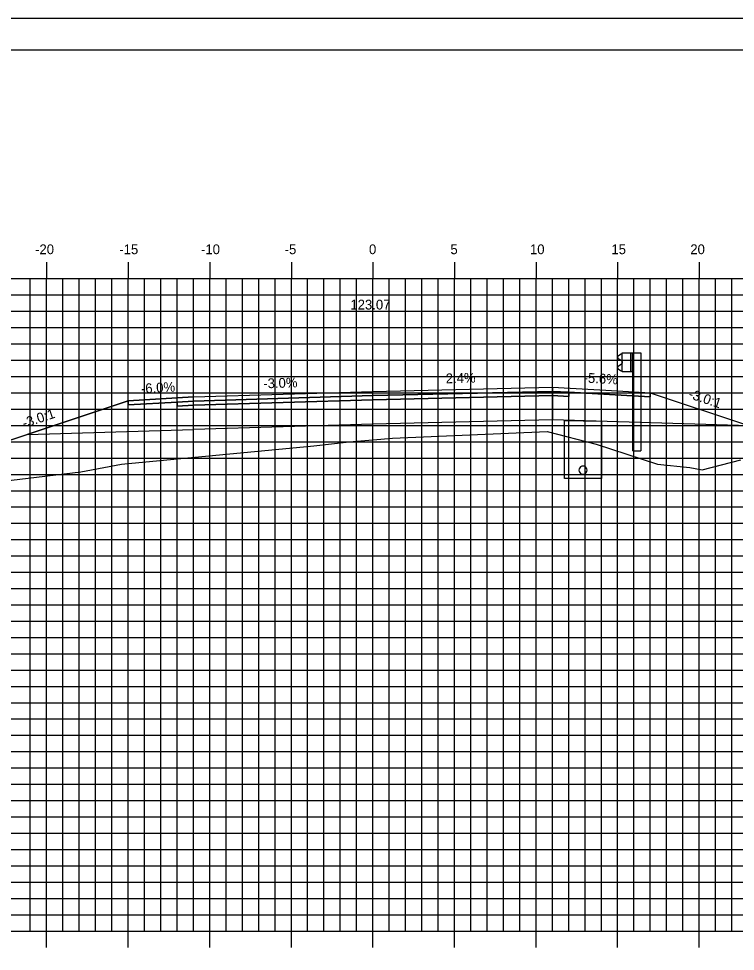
# Model space of a CAD drawing. Extents: x 850598 to 870284, y 366541 to 366651.
# Drawn here: x 862604 to 862648, y 366594 to 366651.2 of the extents above; entities that cross this region are included whole.
import ezdxf

# ---------------------------------------------------------------- set-up
doc = ezdxf.new("R2010")
doc.units = 0
for name, color, linetype in [('ANNOTATION', 7, 'Continuous'), ('BORDER', 7, 'Continuous'), ('D_Drainage_Underdrain', 7, 'Continuous'), ('D_Drainage_Underdrain_06in', 7, 'Continuous'), ('D_Guardrail_Beam_Rt', 7, 'Continuous'), ('D_Roadway_Centerline', 7, 'Continuous'), ('D_Roadway_Centerline_Text', 7, 'Continuous'), ('D_Roadway_Edge_Shoulder', 7, 'Continuous'), ('D_Roadway_Edge_TW', 7, 'Continuous'), ('D_Roadway_Pavement', 7, 'Continuous'), ('D_Roadway_SlopeLines', 7, 'Continuous'), ('D_Roadway_SubGrade', 7, 'Continuous'), ('H_V ANNOTATION', 7, 'Continuous'), ('MAJOR', 7, 'Continuous'), ('MINOR', 7, 'Continuous'), ('PLOT BOUNDARY', 7, 'Continuous'), ('S_Roadway_Centerline', 7, 'Continuous')]:
    doc.layers.add(name, color=color, linetype=linetype)

msp = doc.modelspace()

# ---------------------------------------------------------------- linework, layer by layer
at = {"layer": 'BORDER'}
msp.add_line((862740.751, 366649.225), (862580.751, 366649.225), dxfattribs=at)
at = {"layer": 'D_Drainage_Underdrain'}
msp.add_lwpolyline([(862639.75, 366626.482), (862639.75, 366622.981), (862637.5, 366622.981), (862637.5, 366626.527)], close=True, dxfattribs=at)
at = {"layer": 'D_Drainage_Underdrain_06in'}
msp.add_lwpolyline([(862638.625, 366623.731), (862638.548, 366623.719), (862638.478, 366623.684), (862638.423, 366623.628), (862638.388, 366623.559), (862638.375, 366623.481), (862638.388, 366623.404), (862638.423, 366623.334), (862638.478, 366623.279), (862638.548, 366623.244), (862638.625, 366623.231), (862638.703, 366623.244), (862638.772, 366623.279), (862638.828, 366623.334), (862638.863, 366623.404), (862638.875, 366623.481), (862638.863, 366623.559), (862638.828, 366623.628), (862638.772, 366623.684), (862638.703, 366623.719)], close=True, dxfattribs=at)
at = {"layer": 'D_Guardrail_Beam_Rt'}
for p, q in [((862641.021, 366630.673), (862641.709, 366630.673)), ((862641.021, 366629.506), (862641.021, 366630.673)), ((862641.542, 366630.673), (862641.542, 366629.506)), ((862641.646, 366630.673), (862641.646, 366629.506)), ((862641.709, 366630.673), (862642.18, 366630.673)), ((862641.709, 366630.673), (862641.709, 366629.506)), ((862642.18, 366630.673), (862642.18, 366624.673)), ((862640.931, 366630.579), (862640.788, 366630.479)), ((862640.788, 366630.336), (862640.983, 366630.2)), ((862641.021, 366630.599), (862640.948, 366630.586)), ((862641.017, 366630.135), (862641.017, 366630.044)), ((862640.983, 366629.98), (862640.788, 366629.844)), ((862640.788, 366629.701), (862640.931, 366629.601)), ((862640.948, 366629.594), (862641.021, 366629.581)), ((862641.709, 366629.506), (862641.021, 366629.506)), ((862641.688, 366624.673), (862641.688, 366629.506)), ((862641.688, 366624.673), (862642.18, 366624.673))]:
    msp.add_line(p, q, dxfattribs=at)
for centre, major_axis, start_param, end_param in [((862640.838, 366630.407), (-0.0877, 0), 5.323254, 7.243116), ((862640.955, 366630.545), (-0.0417, 0), 4.886922, 5.323254), ((862640.938, 366630.135), (0.0789, 0), 0, 0.959931), ((862640.838, 366629.772), (-0.0877, 0), 5.323254, 7.243116), ((862640.955, 366629.635), (-0.0417, 0), 0.959931, 1.396263), ((862640.938, 366630.044), (0.0789, 0), 5.323254, 6.283185)]:
    msp.add_ellipse(centre, major_axis=major_axis, ratio=0.995501, start_param=start_param, end_param=end_param, dxfattribs=at)
at = {"layer": 'D_Roadway_Centerline'}
msp.add_lwpolyline([(862593.16, 366621.866), (862600.75, 366624.396), (862604.553, 366625.664), (862610.75, 366627.73), (862614.75, 366627.97), (862625.75, 366628.3), (862636.75, 366628.564), (862640.75, 366628.34), (862642.75, 366628.228), (862648.83, 366626.201), (862696.44, 366613.225), (862708.592, 366609.913), (862718.454, 366607.225), (862722.454, 366607.225)], dxfattribs=at)
at = {"layer": 'D_Roadway_Edge_Shoulder'}
for points in [[(862636.75, 366628.564), (862640.75, 366628.34), (862640.75, 366628.34), (862642.75, 366628.228), (862642.75, 366627.978), (862637.75, 366628.258), (862636.75, 366628.314)], [(862614.75, 366627.97), (862610.75, 366627.73), (862610.75, 366627.48), (862613.75, 366627.66), (862614.75, 366627.72)]]:
    msp.add_lwpolyline(points, close=True, dxfattribs=at)
at = {"layer": 'D_Roadway_Edge_TW'}
msp.add_lwpolyline([(862614.75, 366627.72), (862614.75, 366627.97), (862625.75, 366628.3), (862636.75, 366628.564), (862636.75, 366628.314), (862625.75, 366628.05)], close=True, dxfattribs=at)
at = {"layer": 'D_Roadway_Pavement'}
for points in [[(862614.75, 366627.47), (862614.75, 366627.72), (862625.75, 366628.05), (862636.75, 366628.314), (862636.75, 366628.064), (862625.75, 366627.8)], [(862636.75, 366628.314), (862637.75, 366628.258), (862637.75, 366628.008), (862636.75, 366628.064)], [(862614.75, 366627.72), (862613.75, 366627.66), (862613.75, 366627.41), (862614.75, 366627.47)]]:
    msp.add_lwpolyline(points, close=True, dxfattribs=at)
at = {"layer": 'D_Roadway_SlopeLines'}
msp.add_lwpolyline([(862614.75, 366627.97), (862610.75, 366627.73), (862600.75, 366624.396)], dxfattribs=at)
at = {"layer": 'D_Roadway_SubGrade'}
for points in [[(862614.75, 366625.97), (862614.75, 366627.47), (862625.75, 366627.8), (862636.75, 366628.064), (862636.75, 366626.564), (862625.75, 366626.3)], [(862636.75, 366628.064), (862637.75, 366628.008), (862637.75, 366628.258), (862642.75, 366627.978), (862642.75, 366628.228), (862648.83, 366626.201), (862636.75, 366626.564)], [(862614.75, 366627.47), (862613.75, 366627.41), (862613.75, 366627.66), (862610.75, 366627.48), (862610.75, 366627.73), (862604.553, 366625.664), (862614.75, 366625.97)]]:
    msp.add_lwpolyline(points, close=True, dxfattribs=at)
at = {"layer": 'MAJOR'}
for p, q in [((862605.75, 366636.227), (862605.75, 366635.225)), ((862605.75, 366636.227), (862605.75, 366635.225)), ((862610.75, 366636.227), (862610.75, 366635.225)), ((862610.75, 366636.227), (862610.75, 366635.225)), ((862615.75, 366636.227), (862615.75, 366635.225)), ((862615.75, 366636.227), (862615.75, 366635.225)), ((862620.75, 366636.227), (862620.75, 366635.225)), ((862620.75, 366636.227), (862620.75, 366635.225)), ((862625.75, 366636.227), (862625.75, 366635.225)), ((862625.75, 366636.227), (862625.75, 366635.225)), ((862630.75, 366636.227), (862630.75, 366635.225)), ((862630.75, 366636.227), (862630.75, 366635.225)), ((862635.75, 366636.227), (862635.75, 366635.225)), ((862635.75, 366636.227), (862635.75, 366635.225)), ((862640.75, 366636.227), (862640.75, 366635.225)), ((862640.75, 366636.227), (862640.75, 366635.225)), ((862645.75, 366636.227), (862645.75, 366635.225)), ((862645.75, 366636.227), (862645.75, 366635.225)), ((862585.75, 366635.225), (862725.75, 366635.225)), ((862585.75, 366635.225), (862725.75, 366635.225)), ((862585.75, 366635.225), (862725.75, 366635.225)), ((862585.75, 366635.225), (862725.75, 366635.225)), ((862605.75, 366595.225), (862605.75, 366635.225)), ((862605.75, 366595.225), (862605.75, 366635.225)), ((862610.75, 366595.225), (862610.75, 366635.225)), ((862610.75, 366595.225), (862610.75, 366635.225)), ((862615.75, 366595.225), (862615.75, 366635.225)), ((862615.75, 366595.225), (862615.75, 366635.225)), ((862620.75, 366595.225), (862620.75, 366635.225)), ((862620.75, 366595.225), (862620.75, 366635.225)), ((862625.75, 366595.225), (862625.75, 366635.225)), ((862625.75, 366595.225), (862625.75, 366635.225)), ((862630.75, 366595.225), (862630.75, 366635.225)), ((862630.75, 366595.225), (862630.75, 366635.225)), ((862635.75, 366595.225), (862635.75, 366635.225)), ((862635.75, 366595.225), (862635.75, 366635.225)), ((862640.75, 366595.225), (862640.75, 366635.225)), ((862640.75, 366595.225), (862640.75, 366635.225)), ((862645.75, 366595.225), (862645.75, 366635.225)), ((862645.75, 366595.225), (862645.75, 366635.225)), ((862585.75, 366630.225), (862725.75, 366630.225)), ((862585.75, 366630.225), (862725.75, 366630.225)), ((862585.75, 366625.225), (862725.75, 366625.225)), ((862585.75, 366625.225), (862725.75, 366625.225)), ((862585.75, 366620.225), (862725.75, 366620.225)), ((862585.75, 366620.225), (862725.75, 366620.225)), ((862585.75, 366615.225), (862725.75, 366615.225)), ((862585.75, 366615.225), (862725.75, 366615.225)), ((862585.75, 366610.225), (862725.75, 366610.225)), ((862585.75, 366610.225), (862725.75, 366610.225)), ((862585.75, 366605.225), (862725.75, 366605.225)), ((862585.75, 366605.225), (862725.75, 366605.225)), ((862585.75, 366600.225), (862725.75, 366600.225)), ((862585.75, 366600.225), (862725.75, 366600.225)), ((862585.75, 366595.225), (862725.75, 366595.225)), ((862585.75, 366595.225), (862725.75, 366595.225)), ((862585.75, 366595.225), (862725.75, 366595.225)), ((862585.75, 366595.225), (862725.75, 366595.225)), ((862605.75, 366594.223), (862605.75, 366595.225)), ((862605.75, 366594.223), (862605.75, 366595.225)), ((862610.75, 366594.223), (862610.75, 366595.225)), ((862610.75, 366594.223), (862610.75, 366595.225)), ((862615.75, 366594.223), (862615.75, 366595.225)), ((862615.75, 366594.223), (862615.75, 366595.225)), ((862620.75, 366594.223), (862620.75, 366595.225)), ((862620.75, 366594.223), (862620.75, 366595.225)), ((862625.75, 366594.223), (862625.75, 366595.225)), ((862625.75, 366594.223), (862625.75, 366595.225)), ((862630.75, 366594.223), (862630.75, 366595.225)), ((862630.75, 366594.223), (862630.75, 366595.225)), ((862635.75, 366594.223), (862635.75, 366595.225)), ((862635.75, 366594.223), (862635.75, 366595.225)), ((862640.75, 366594.223), (862640.75, 366595.225)), ((862640.75, 366594.223), (862640.75, 366595.225)), ((862645.75, 366594.223), (862645.75, 366595.225)), ((862645.75, 366594.223), (862645.75, 366595.225))]:
    msp.add_line(p, q, dxfattribs=at)
at = {"layer": 'MINOR'}
for p, q in [((862604.75, 366595.225), (862604.75, 366635.225)), ((862604.75, 366595.225), (862604.75, 366635.225)), ((862606.75, 366595.225), (862606.75, 366635.225)), ((862606.75, 366595.225), (862606.75, 366635.225)), ((862607.75, 366595.225), (862607.75, 366635.225)), ((862607.75, 366595.225), (862607.75, 366635.225)), ((862608.75, 366595.225), (862608.75, 366635.225)), ((862608.75, 366595.225), (862608.75, 366635.225)), ((862609.75, 366595.225), (862609.75, 366635.225)), ((862609.75, 366595.225), (862609.75, 366635.225)), ((862611.75, 366595.225), (862611.75, 366635.225)), ((862611.75, 366595.225), (862611.75, 366635.225)), ((862612.75, 366595.225), (862612.75, 366635.225)), ((862612.75, 366595.225), (862612.75, 366635.225)), ((862613.75, 366595.225), (862613.75, 366635.225)), ((862613.75, 366595.225), (862613.75, 366635.225)), ((862614.75, 366595.225), (862614.75, 366635.225)), ((862614.75, 366595.225), (862614.75, 366635.225)), ((862616.75, 366595.225), (862616.75, 366635.225)), ((862616.75, 366595.225), (862616.75, 366635.225)), ((862617.75, 366595.225), (862617.75, 366635.225)), ((862617.75, 366595.225), (862617.75, 366635.225)), ((862618.75, 366595.225), (862618.75, 366635.225)), ((862618.75, 366595.225), (862618.75, 366635.225)), ((862619.75, 366595.225), (862619.75, 366635.225)), ((862619.75, 366595.225), (862619.75, 366635.225)), ((862621.75, 366595.225), (862621.75, 366635.225)), ((862621.75, 366595.225), (862621.75, 366635.225)), ((862622.75, 366595.225), (862622.75, 366635.225)), ((862622.75, 366595.225), (862622.75, 366635.225)), ((862623.75, 366595.225), (862623.75, 366635.225)), ((862623.75, 366595.225), (862623.75, 366635.225)), ((862624.75, 366595.225), (862624.75, 366635.225)), ((862624.75, 366595.225), (862624.75, 366635.225)), ((862626.75, 366595.225), (862626.75, 366635.225)), ((862626.75, 366595.225), (862626.75, 366635.225)), ((862627.75, 366595.225), (862627.75, 366635.225)), ((862627.75, 366595.225), (862627.75, 366635.225)), ((862628.75, 366595.225), (862628.75, 366635.225)), ((862628.75, 366595.225), (862628.75, 366635.225)), ((862629.75, 366595.225), (862629.75, 366635.225)), ((862629.75, 366595.225), (862629.75, 366635.225)), ((862631.75, 366595.225), (862631.75, 366635.225)), ((862631.75, 366595.225), (862631.75, 366635.225)), ((862632.75, 366595.225), (862632.75, 366635.225)), ((862632.75, 366595.225), (862632.75, 366635.225)), ((862633.75, 366595.225), (862633.75, 366635.225)), ((862633.75, 366595.225), (862633.75, 366635.225)), ((862634.75, 366595.225), (862634.75, 366635.225)), ((862634.75, 366595.225), (862634.75, 366635.225)), ((862636.75, 366595.225), (862636.75, 366635.225)), ((862636.75, 366595.225), (862636.75, 366635.225)), ((862637.75, 366595.225), (862637.75, 366635.225)), ((862637.75, 366595.225), (862637.75, 366635.225)), ((862638.75, 366595.225), (862638.75, 366635.225)), ((862638.75, 366595.225), (862638.75, 366635.225)), ((862639.75, 366595.225), (862639.75, 366635.225)), ((862639.75, 366595.225), (862639.75, 366635.225)), ((862641.75, 366595.225), (862641.75, 366635.225)), ((862641.75, 366595.225), (862641.75, 366635.225)), ((862642.75, 366595.225), (862642.75, 366635.225)), ((862642.75, 366595.225), (862642.75, 366635.225)), ((862643.75, 366595.225), (862643.75, 366635.225)), ((862643.75, 366595.225), (862643.75, 366635.225)), ((862644.75, 366595.225), (862644.75, 366635.225)), ((862644.75, 366595.225), (862644.75, 366635.225)), ((862646.75, 366595.225), (862646.75, 366635.225)), ((862646.75, 366595.225), (862646.75, 366635.225)), ((862647.75, 366595.225), (862647.75, 366635.225)), ((862647.75, 366595.225), (862647.75, 366635.225)), ((862585.75, 366634.225), (862725.75, 366634.225)), ((862585.75, 366634.225), (862725.75, 366634.225)), ((862585.75, 366633.225), (862725.75, 366633.225)), ((862585.75, 366633.225), (862725.75, 366633.225)), ((862585.75, 366632.225), (862725.75, 366632.225)), ((862585.75, 366632.225), (862725.75, 366632.225)), ((862585.75, 366631.225), (862725.75, 366631.225)), ((862585.75, 366631.225), (862725.75, 366631.225)), ((862585.75, 366629.225), (862725.75, 366629.225)), ((862585.75, 366629.225), (862725.75, 366629.225)), ((862585.75, 366628.225), (862725.75, 366628.225)), ((862585.75, 366628.225), (862725.75, 366628.225)), ((862585.75, 366627.225), (862725.75, 366627.225)), ((862585.75, 366627.225), (862725.75, 366627.225)), ((862585.75, 366626.225), (862725.75, 366626.225)), ((862585.75, 366626.225), (862725.75, 366626.225)), ((862585.75, 366624.225), (862725.75, 366624.225)), ((862585.75, 366624.225), (862725.75, 366624.225)), ((862585.75, 366623.225), (862725.75, 366623.225)), ((862585.75, 366623.225), (862725.75, 366623.225)), ((862585.75, 366622.225), (862725.75, 366622.225)), ((862585.75, 366622.225), (862725.75, 366622.225)), ((862585.75, 366621.225), (862725.75, 366621.225)), ((862585.75, 366621.225), (862725.75, 366621.225)), ((862585.75, 366619.225), (862725.75, 366619.225)), ((862585.75, 366619.225), (862725.75, 366619.225)), ((862585.75, 366618.225), (862725.75, 366618.225)), ((862585.75, 366618.225), (862725.75, 366618.225)), ((862585.75, 366617.225), (862725.75, 366617.225)), ((862585.75, 366617.225), (862725.75, 366617.225)), ((862585.75, 366616.225), (862725.75, 366616.225)), ((862585.75, 366616.225), (862725.75, 366616.225)), ((862585.75, 366614.225), (862725.75, 366614.225)), ((862585.75, 366614.225), (862725.75, 366614.225)), ((862585.75, 366613.225), (862725.75, 366613.225)), ((862585.75, 366613.225), (862725.75, 366613.225)), ((862585.75, 366612.225), (862725.75, 366612.225)), ((862585.75, 366612.225), (862725.75, 366612.225)), ((862585.75, 366611.225), (862725.75, 366611.225)), ((862585.75, 366611.225), (862725.75, 366611.225)), ((862585.75, 366609.225), (862725.75, 366609.225)), ((862585.75, 366609.225), (862725.75, 366609.225)), ((862585.75, 366608.225), (862725.75, 366608.225)), ((862585.75, 366608.225), (862725.75, 366608.225)), ((862585.75, 366607.225), (862725.75, 366607.225)), ((862585.75, 366607.225), (862725.75, 366607.225)), ((862585.75, 366606.225), (862725.75, 366606.225)), ((862585.75, 366606.225), (862725.75, 366606.225)), ((862585.75, 366604.225), (862725.75, 366604.225)), ((862585.75, 366604.225), (862725.75, 366604.225)), ((862585.75, 366603.225), (862725.75, 366603.225)), ((862585.75, 366603.225), (862725.75, 366603.225)), ((862585.75, 366602.225), (862725.75, 366602.225)), ((862585.75, 366602.225), (862725.75, 366602.225)), ((862585.75, 366601.225), (862725.75, 366601.225)), ((862585.75, 366601.225), (862725.75, 366601.225)), ((862585.75, 366599.225), (862725.75, 366599.225)), ((862585.75, 366599.225), (862725.75, 366599.225)), ((862585.75, 366598.225), (862725.75, 366598.225)), ((862585.75, 366598.225), (862725.75, 366598.225)), ((862585.75, 366597.225), (862725.75, 366597.225)), ((862585.75, 366597.225), (862725.75, 366597.225)), ((862585.75, 366596.225), (862725.75, 366596.225)), ((862585.75, 366596.225), (862725.75, 366596.225))]:
    msp.add_line(p, q, dxfattribs=at)
at = {"layer": 'PLOT BOUNDARY'}
msp.add_lwpolyline([(862572.657, 366541.166), (862742.657, 366541.166), (862742.657, 366651.166), (862572.657, 366651.166)], close=True, dxfattribs=at)
at = {"layer": 'S_Roadway_Centerline'}
msp.add_lwpolyline([(862585.75, 366622.142), (862586.074, 366622.039), (862591.296, 366621.801), (862596.101, 366621.97), (862607.84, 366623.39), (862610.346, 366623.848), (862622.133, 366624.973), (862624.286, 366625.225), (862626.944, 366625.437), (862636.425, 366625.848), (862639.438, 366625.081), (862643.187, 366623.843), (862645.182, 366623.641), (862645.925, 366623.511), (862648.307, 366624.112)], dxfattribs=at)

# ---------------------------------------------------------------- texts
at = {"layer": 'ANNOTATION'}
for s, rotation, p in [('-3.0%', 1.7184, (862619.038, 366628.499)), ('2.4%', 1.3748, (862630.221, 366628.807)), ('-5.6%', 356.7948, (862638.652, 366628.859)), ('-6.0%', 3.4336, (862611.548, 366628.179)), ('-3.0:1', 341.5651, (862645.044, 366627.917)), ('-3.0:1', 18.4348, (862604.372, 366626.058))]:
    msp.add_text(s, height=0.6, rotation=rotation, dxfattribs=at).set_placement(p)
at = {"layer": 'D_Roadway_Centerline'}
for s, p in [('C', (862625.745, 366628.3)), ('C', (862625.745, 366628.3)), ('L', (862625.75, 366628.292)), ('L', (862625.75, 366628.292))]:
    msp.add_text(s, height=0.0146, dxfattribs=at).set_placement(p)
at = {"layer": 'D_Roadway_Centerline_Text'}
msp.add_text('123.07', height=0.6, dxfattribs=at).set_placement((862624.37, 366633.332))
at = {"layer": 'H_V ANNOTATION'}
for s, p in [('-20', (862605.044, 366636.725)), ('-15', (862610.207, 366636.725)), ('-10', (862615.215, 366636.725)), ('-5', (862620.341, 366636.725)), ('0', (862625.509, 366636.725)), ('5', (862630.501, 366636.725)), ('10', (862635.376, 366636.725)), ('15', (862640.368, 366636.725)), ('20', (862645.204, 366636.725))]:
    msp.add_text(s, height=0.6, dxfattribs=at).set_placement(p)

doc.saveas('drawing.dxf')
